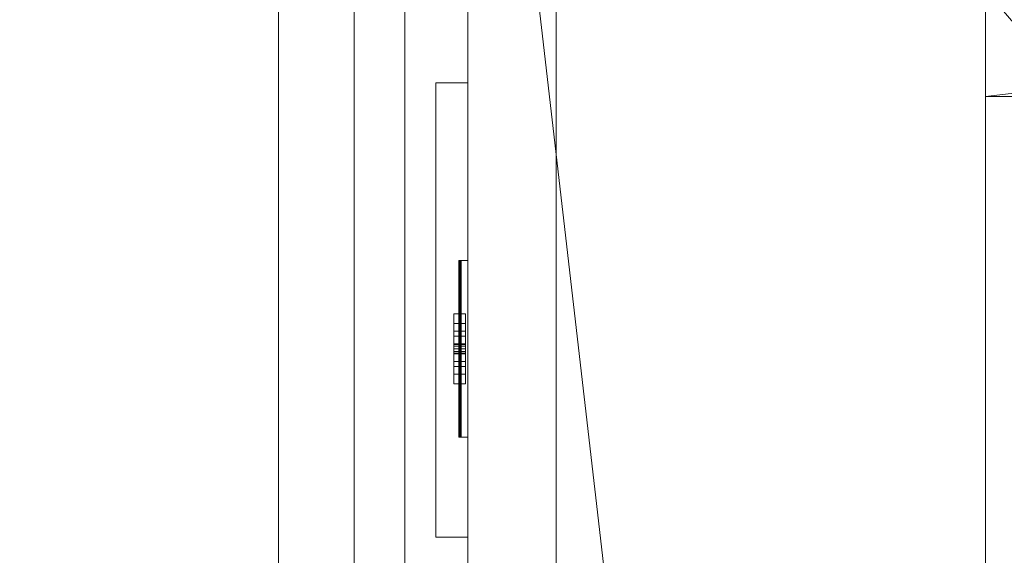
# Model space of a CAD drawing. Header units: metres. Extents: x -6.7 to 13.4, y 0 to 15.3.
# Tile 530 of 656: x -2.099 to -1.709, y 10.913 to 11.125. Entities that reach past the tile are written whole.
import ezdxf

# ---------------------------------------------------------------- set-up
doc = ezdxf.new("R2010")
doc.units = ezdxf.units.M
doc.header["$MEASUREMENT"] = 0
for name, color, linetype in [('NewTwindo - Slabs', 7, 'Continuous'), ('NewTwindo - Walls', 7, 'Continuous'), ('Twindo - Casework', 7, 'Continuous'), ('Twindo - Electrical', 7, 'Continuous'), ('Twindo - Slabs', 7, 'Continuous')]:
    doc.layers.add(name, color=color, linetype=linetype)

# ---------------------------------------------------------------- blocks, each defined once
blk = doc.blocks.new('Slab_802DA21A-2803-41A3-8E48-64010855DF42', base_point=(-2.27598, 14.71509))
at = {"layer": 'NewTwindo - Slabs', "lineweight": 0}
mesh = blk.add_polyface(dxfattribs=at)
corners = [(-6.33643, 14.71509), (-2.27598, 14.71509), (-2.27598, 14.71509, -0.15), (-6.33643, 14.71509, -0.15), (2.57858, 14.05509), (-2.27598, 14.05509), (-6.33643, 9.82509), (-4.87643, 9.82509), (-4.87643, 3.40508), (-3.35143, 3.40507), (-3.35143, 2.76553), (0.24855, 2.76553), (0.24855, 0.35009), (4.10355, 0.35009), (4.10355, 0.16009), (6.21356, 0.16009), (6.21356, 0.35009), (10.5586, 0.35009), (10.5586, 8.19009), (5.65357, 8.19009), (5.65357, 9.07509), (-0.10121, 9.07509), (-0.10146, 10.48511), (2.57858, 10.48509), (-2.27598, 14.05509, -0.15), (-6.33643, 9.82509, -0.15), (2.57858, 14.05509, -0.15), (2.57858, 10.48509, -0.15), (-0.10146, 10.48511, -0.15), (-0.10121, 9.07509, -0.15), (5.65357, 9.07509, -0.15), (5.65357, 8.19009, -0.15), (10.5586, 8.19009, -0.15), (10.5586, 0.35009, -0.15), (6.21356, 0.35009, -0.15), (6.21356, 0.16009, -0.15), (4.10355, 0.16009, -0.15), (4.10355, 0.35009, -0.15), (0.24855, 0.35009, -0.15), (0.24855, 2.76553, -0.15), (-3.35143, 2.76553, -0.15), (-3.35143, 3.40507, -0.15), (-4.87643, 3.40508, -0.15), (-4.87643, 9.82509, -0.15)]
mesh.append_faces([[corners[k] for k in face] for face in [(0, 1, 2, 3), (1, 5, 24, 2), (6, 0, 3, 25), (5, 4, 26, 24), (7, 6, 25, 43), (8, 7, 43, 42), (9, 8, 42, 41), (10, 9, 41, 40), (11, 10, 40, 39), (12, 11, 39, 38), (13, 12, 38, 37), (14, 13, 37, 36), (15, 14, 36, 35), (16, 15, 35, 34), (17, 16, 34, 33), (18, 17, 33, 32), (19, 18, 32, 31), (20, 19, 31, 30), (21, 20, 30, 29), (22, 21, 29, 28), (23, 22, 28, 27), (4, 23, 27, 26)]], dxfattribs={"color": 9})
mesh.append_faces([[corners[k] for k in face] for face in [(4, 22, 23), (18, 16, 17)]], dxfattribs={"vtx0": -1, "color": 9})
mesh.append_faces([[corners[k] for k in face] for face in [(26, 28, 24), (32, 34, 31)]], dxfattribs={"vtx0": -1, "vtx1": -1, "color": 9})
mesh.append_faces([[corners[k] for k in face] for face in [(1, 7, 9), (22, 5, 10), (21, 11, 13), (41, 43, 2), (40, 24, 28), (37, 39, 29)]], dxfattribs={"vtx0": -1, "vtx1": -1, "vtx2": -1, "color": 9})
mesh.append_faces([[corners[k] for k in face] for face in [(5, 9, 10), (21, 10, 11), (19, 13, 14), (19, 14, 15), (19, 15, 16), (43, 3, 2), (41, 2, 24), (40, 28, 29), (37, 29, 30), (37, 30, 31)]], dxfattribs={"vtx0": -1, "vtx2": -1, "color": 9})
mesh.append_faces([[corners[k] for k in face] for face in [(27, 28, 26), (33, 34, 32)]], dxfattribs={"vtx1": -1, "color": 9})
mesh.append_faces([[corners[k] for k in face] for face in [(1, 0, 7), (5, 1, 9), (21, 22, 10), (4, 5, 22), (20, 21, 13), (19, 20, 13), (18, 19, 16), (40, 41, 24), (39, 40, 29), (36, 37, 31), (35, 36, 31), (34, 35, 31)]], dxfattribs={"vtx1": -1, "vtx2": -1, "color": 9})
mesh.append_faces([[corners[k] for k in face] for face in [(0, 6, 7), (7, 8, 9), (11, 12, 13), (43, 25, 3), (41, 42, 43), (37, 38, 39)]], dxfattribs={"vtx2": -1, "color": 9})
blk = doc.blocks.new('Object_86CE7960-51B6-4A07-AC74-8A5E2EAB55C1')
at = {"layer": 'Twindo - Casework', "lineweight": 0}
mesh = blk.add_polyface(dxfattribs=at)
corners = [(-1.99643, 11.34512, 0.77), (-1.99643, 10.83009, 0.77), (-1.99643, 10.83009, 0.8), (-1.99643, 11.34512, 0.8), (-1.45643, 10.83009, 0.77), (-1.45643, 10.83009, 0.8), (-1.45643, 11.34512, 0.77), (-1.45643, 11.34512, 0.8)]
mesh.append_faces([[corners[k] for k in face] for face in [(0, 1, 2, 3), (1, 4, 5, 2), (4, 6, 7, 5), (6, 0, 3, 7), (0, 6, 4, 1), (3, 2, 5, 7)]], dxfattribs={"color": 8})
mesh = blk.add_polyface(dxfattribs=at)
corners = [(-1.94643, 11.34412, 0.001), (-1.94643, 10.83109, 0.001), (-1.96643, 10.83109, 0.001), (-1.96643, 11.34412, 0.001), (-1.94643, 10.83109, 0.769), (-1.96643, 10.83109, 0.769), (-1.94643, 11.34412, 0.769), (-1.96643, 11.34412, 0.769)]
mesh.append_faces([[corners[k] for k in face] for face in [(0, 1, 2, 3), (1, 4, 5, 2), (4, 6, 7, 5), (6, 0, 3, 7), (0, 6, 4, 1), (3, 2, 5, 7)]], dxfattribs={"color": 255})
mesh = blk.add_polyface(dxfattribs=at)
corners = [(-1.45643, 10.84809, 0.752), (-1.51643, 10.84809, 0.752), (-1.51643, 11.32712, 0.752), (-1.45643, 11.32712, 0.752), (-1.51643, 10.84809, 0.77), (-1.51643, 11.32712, 0.77), (-1.45643, 10.84809, 0.77), (-1.45643, 11.32712, 0.77), (-1.45643, 11.34512), (-1.94643, 11.34512), (-1.94643, 11.34512, 0.77), (-1.45643, 11.34512, 0.77), (-1.94643, 11.32712), (-1.94643, 11.32712, 0.77), (-1.45643, 11.32712), (-1.45643, 11.32712, 0.77), (-1.94643, 10.83009), (-1.45643, 10.83009), (-1.45643, 10.83009, 0.77), (-1.94643, 10.83009, 0.77), (-1.45643, 10.84809), (-1.45643, 10.84809, 0.77), (-1.94643, 10.84809), (-1.94643, 10.84809, 0.77), (-1.46543, 10.84809, 0.018), (-1.46543, 11.32712, 0.018), (-1.46543, 11.32712, 0.752), (-1.46543, 10.84809, 0.752), (-1.47443, 11.32712, 0.018), (-1.47443, 11.32712, 0.752), (-1.47443, 10.84809, 0.018), (-1.47443, 10.84809, 0.752)]
mesh.append_faces([[corners[k] for k in face] for face in [(0, 1, 2, 3), (1, 4, 5, 2), (4, 6, 7, 5), (6, 0, 3, 7), (0, 6, 4, 1), (3, 2, 5, 7), (8, 9, 10, 11), (9, 12, 13, 10), (12, 14, 15, 13), (14, 8, 11, 15), (8, 14, 12, 9), (11, 10, 13, 15), (16, 17, 18, 19), (17, 20, 21, 18), (20, 22, 23, 21), (22, 16, 19, 23), (16, 22, 20, 17), (19, 18, 21, 23), (24, 25, 26, 27), (25, 28, 29, 26), (28, 30, 31, 29), (30, 24, 27, 31), (24, 30, 28, 25), (27, 26, 29, 31)]], dxfattribs={"color": 255})
mesh = blk.add_polyface(dxfattribs=at)
corners = [(-1.94643, 11.32712), (-1.94643, 10.84809), (-1.94643, 10.84809, 0.018), (-1.94643, 11.32712, 0.018), (-1.45643, 10.84809), (-1.45643, 10.84809, 0.018), (-1.45643, 11.32712), (-1.45643, 11.32712, 0.018)]
mesh.append_faces([[corners[k] for k in face] for face in [(0, 1, 2, 3), (1, 4, 5, 2), (4, 6, 7, 5), (6, 0, 3, 7), (0, 6, 4, 1), (3, 2, 5, 7)]], dxfattribs={"color": 255})
mesh = blk.add_polyface(dxfattribs=at)
corners = [(-1.94643, 11.32712, 0.752), (-1.88643, 11.32712, 0.752), (-1.88643, 10.84809, 0.752), (-1.94643, 10.84809, 0.752), (-1.88643, 11.32712, 0.77), (-1.88643, 10.84809, 0.77), (-1.94643, 11.32712, 0.77), (-1.94643, 10.84809, 0.77)]
mesh.append_faces([[corners[k] for k in face] for face in [(0, 1, 2, 3), (1, 4, 5, 2), (4, 6, 7, 5), (6, 0, 3, 7), (0, 6, 4, 1), (3, 2, 5, 7)]], dxfattribs={"color": 255})
blk = doc.blocks.new('Wall_33B2ED42-29F3-40D4-A7C7-1AA7CA74422D', base_point=(-0.29144, 11.37509))
at = {"layer": 'NewTwindo - Walls', "lineweight": 0}
mesh = blk.add_polyface(dxfattribs=at)
corners = [(-0.39113, 11.37509, 6.165), (-0.39113, 11.37509, 6.25), (-0.39113, 11.37509, 6.3), (-0.39113, 11.09507, 6.3), (-0.39113, 11.09507, 6.165), (-1.71648, 11.37509, 3.25), (-1.71648, 11.37509, 6.25), (-0.29144, 11.37509, 6.165), (-0.29144, 11.37509, 3.25), (-0.39118, 11.09507, 6.25), (-0.39118, 11.09507, 6.3), (-1.71648, 11.09509, 6.25), (-1.71648, 11.09509, 3.25), (-0.18648, 11.09506, 3.25), (-0.18649, 11.09507, 6.165), (-0.59613, 11.09507, 4.165), (-1.51113, 11.09508, 4.165), (-1.51113, 11.09508, 5.69), (-0.59613, 11.09507, 5.69), (-0.18648, 11.27509, 6.165), (-0.27937, 11.36359, 6.165), (-0.18648, 11.27509, 3.25), (-1.51112, 11.29508, 4.165), (-0.59612, 11.29507, 4.165), (-1.51112, 11.29508, 5.69), (-0.59612, 11.29507, 5.69)]
mesh.append_faces([[corners[k] for k in face] for face in [(3, 2, 10), (12, 11, 6, 5), (13, 21, 19, 14), (22, 16, 15, 23), (24, 17, 16, 22), (25, 18, 17, 24), (23, 15, 18, 25), (22, 23, 25, 24)]], dxfattribs={"color": 9})
mesh.append_faces([[corners[k] for k in face] for face in [(9, 10, 2, 1), (9, 1, 6, 11)]], dxfattribs={"color": 41})
mesh.append_faces([[corners[k] for k in face] for face in [(8, 0, 7), (21, 20, 19), (12, 21, 13)]], dxfattribs={"vtx0": -1, "color": 9})
mesh.append_faces([[corners[k] for k in face] for face in [(0, 3, 4), (0, 19, 20, 7)]], dxfattribs={"vtx0": -1, "color": 41})
mesh.append_faces([[corners[k] for k in face] for face in [(5, 0, 8), (13, 15, 12), (12, 16, 11)]], dxfattribs={"vtx0": -1, "vtx1": -1, "color": 9})
mesh.append_faces([[corners[k] for k in face] for face in [(17, 4, 11)]], dxfattribs={"vtx0": -1, "vtx1": -1, "vtx2": -1, "color": 9})
mesh.append_faces([[corners[k] for k in face] for face in [(4, 9, 11), (14, 18, 15), (12, 15, 16)]], dxfattribs={"vtx0": -1, "vtx2": -1, "color": 9})
mesh.append_faces([[corners[k] for k in face] for face in [(5, 6, 0), (4, 3, 9), (17, 18, 4), (14, 4, 18), (16, 17, 11), (13, 14, 15)]], dxfattribs={"vtx1": -1, "vtx2": -1, "color": 9})
mesh.append_faces([[corners[k] for k in face] for face in [(6, 1, 0)]], dxfattribs={"vtx2": -1, "color": 9})
mesh.append_faces([[corners[k] for k in face] for face in [(21, 8, 7, 20), (12, 5, 8, 21)]], dxfattribs={"vtx3": -1, "color": 9})
mesh.append_faces([[corners[k] for k in face] for face in [(0, 1, 2, 3), (0, 4, 14, 19)]], dxfattribs={"vtx3": -1, "color": 41})
blk = doc.blocks.new('Wall_BECF8D03-35A9-444D-9F08-6EA78EC01F16', base_point=(-1.92148, 11.37509))
at = {"layer": 'NewTwindo - Walls', "lineweight": 0}
mesh = blk.add_polyface(dxfattribs=at)
corners = [(-1.92148, 11.37509, 3.25), (-1.92148, 11.37509, 6.25), (-1.71648, 11.37509, 6.25), (-1.71648, 11.37509, 3.25), (-1.92148, 10.89707, 3.25), (-1.92148, 10.89707, 6.25), (-1.71648, 10.89707, 6.25), (-1.71648, 10.89707, 3.25)]
mesh.append_faces([[corners[k] for k in face] for face in [(0, 1, 2, 3), (4, 5, 1, 0), (5, 6, 2, 1), (3, 2, 6, 7), (0, 3, 7, 4), (7, 6, 5, 4)]], dxfattribs={"color": 9})
blk = doc.blocks.new('Slab_4FB5D051-D00D-47BE-8E84-A6D94544EB54', base_point=(-6.49643, 15.11509))
at = {"layer": 'NewTwindo - Slabs', "lineweight": 0}
mesh = blk.add_polyface(dxfattribs=at)
corners = [(-6.49643, 9.62509, 2.565), (-6.49643, 9.62509, 3.25), (-6.49643, 15.11509, 3.25), (-6.49643, 15.11509, 2.565), (-5.03143, 9.62509, 2.565), (-5.03143, 9.62509, 3.25), (2.42854, 14.48009, 3.25), (-1.92148, 14.48009, 3.25), (-1.92148, 15.11509, 3.25), (-5.03143, 3.41007, 3.25), (-3.45142, 3.41007, 3.25), (-3.45142, 2.81016, 3.25), (-0.00145, 2.81016, 3.25), (-0.00145, 2.81007, 3.25), (0.16355, 2.81007, 3.25), (0.16355, 0.16509, 3.25), (13.28858, 0.16509, 3.25), (13.28858, 3.36009, 3.25), (10.7136, 3.36009, 3.25), (10.7136, 8.46009, 3.25), (6.07357, 8.46009, 3.25), (6.07357, 9.94509, 3.25), (6.07358, 9.94509, 3.25), (6.07357, 11.6101, 3.25), (6.02357, 11.6101, 3.25), (6.02357, 14.43009, 3.25), (2.42854, 14.43009, 3.25), (4.10355, 0.38009, 3.25), (4.10355, 3.24013, 3.25), (6.21356, 3.24013, 3.25), (6.21356, 0.3801, 3.25), (-1.92148, 15.11509, 2.565), (-5.03143, 3.41007, 2.565), (-1.92148, 14.48009, 2.565), (2.42854, 14.48009, 2.565), (2.42854, 14.43009, 2.565), (6.02357, 14.43009, 2.565), (6.02357, 11.6101, 2.565), (6.07357, 11.6101, 2.565), (6.07358, 9.94509, 2.565), (6.07357, 9.94509, 2.565), (6.07357, 8.46009, 2.565), (10.7136, 8.46009, 2.565), (10.7136, 3.36009, 2.565), (13.28858, 3.36009, 2.565), (13.28858, 0.16509, 2.565), (0.16355, 0.16509, 2.565), (0.16355, 2.81007, 2.565), (-0.00145, 2.81007, 2.565), (-0.00145, 2.81016, 2.565), (-3.45142, 2.81016, 2.565), (-3.45142, 3.41007, 2.565), (6.21356, 3.24013, 2.565), (4.10355, 3.24013, 2.565), (4.10355, 0.38009, 2.565), (6.21356, 0.3801, 2.565), (4.10355, 3.24013, 2.945), (5.09855, 3.24013, 2.945), (5.09855, 3.71514, 2.565), (4.10355, 3.71514, 2.565), (4.10355, 3.24326, 2.9489), (5.09855, 3.24326, 2.9489), (5.09855, 3.71826, 2.5689), (4.10355, 3.71826, 2.5689)]
mesh.append_faces([[corners[k] for k in face] for face in [(0, 1, 2, 3), (4, 5, 1, 0), (3, 2, 8, 31), (32, 9, 5, 4), (33, 7, 6, 34), (31, 8, 7, 33), (51, 10, 9, 32), (50, 11, 10, 51), (49, 12, 11, 50), (48, 13, 12, 49), (47, 14, 13, 48), (46, 15, 14, 47), (45, 16, 15, 46), (44, 17, 16, 45), (43, 18, 17, 44), (42, 19, 18, 43), (41, 20, 19, 42), (40, 21, 20, 41), (39, 22, 21, 40), (38, 23, 22, 39), (37, 24, 23, 38), (36, 25, 24, 37), (35, 26, 25, 36), (34, 6, 26, 35), (53, 28, 27, 54), (52, 29, 28, 53), (55, 30, 29, 52), (54, 27, 30, 55), (56, 57, 58, 59), (60, 61, 57, 56), (61, 62, 58, 57), (59, 58, 62, 63), (60, 56, 59, 63), (63, 62, 61, 60)]], dxfattribs={"color": 9})
mesh.append_faces([[corners[k] for k in face] for face in [(45, 43, 44)]], dxfattribs={"vtx0": -1, "color": 9})
mesh.append_faces([[corners[k] for k in face] for face in [(16, 30, 15)]], dxfattribs={"vtx0": -1, "vtx1": -1, "color": 9})
mesh.append_faces([[corners[k] for k in face] for face in [(8, 5, 10), (7, 11, 14), (27, 26, 15), (20, 24, 28), (16, 18, 30), (51, 4, 31), (47, 50, 33), (46, 35, 54), (53, 37, 41), (45, 55, 43)]], dxfattribs={"vtx0": -1, "vtx1": -1, "vtx2": -1, "color": 9})
mesh.append_faces([[corners[k] for k in face] for face in [(7, 10, 11), (26, 14, 15), (20, 23, 24), (20, 28, 29), (18, 29, 30), (4, 3, 31), (51, 31, 33), (47, 33, 34), (47, 34, 35), (53, 35, 36), (53, 36, 37), (46, 54, 55), (52, 41, 42), (55, 42, 43)]], dxfattribs={"vtx0": -1, "vtx2": -1, "color": 9})
mesh.append_faces([[corners[k] for k in face] for face in [(17, 18, 16)]], dxfattribs={"vtx1": -1, "color": 9})
mesh.append_faces([[corners[k] for k in face] for face in [(8, 2, 5), (7, 8, 10), (6, 7, 14), (26, 6, 14), (27, 28, 26), (25, 26, 28), (24, 25, 28), (30, 27, 15), (19, 20, 29), (18, 19, 29), (50, 51, 33), (46, 47, 35), (53, 54, 35), (37, 38, 41), (52, 53, 41), (55, 52, 42), (45, 46, 55)]], dxfattribs={"vtx1": -1, "vtx2": -1, "color": 9})
mesh.append_faces([[corners[k] for k in face] for face in [(2, 1, 5), (5, 9, 10), (4, 0, 3), (51, 32, 4)]], dxfattribs={"vtx2": -1, "color": 9})
blk = doc.blocks.new('Slab_D4D3F8D2-351F-45A5-AD5B-75F382EF2EA3', base_point=(-6.49643, 15.11509))
at = {"layer": 'NewTwindo - Slabs', "lineweight": 0}
mesh = blk.add_polyface(dxfattribs=at)
corners = [(-6.49643, 15.11509, 6.45), (-6.49643, 15.11509, 6.3), (-6.49643, 9.62509, 6.3), (-6.49643, 9.62509, 6.45), (-1.92148, 15.11509, 6.45), (-1.92148, 15.11509, 6.3), (-1.92148, 9.62509, 6.3), (-2.86143, 14.17509, 6.3), (-5.55143, 14.17509, 6.3), (-5.55143, 10.56509, 6.3), (-2.86143, 10.56509, 6.3), (-1.92148, 9.62509, 6.45), (-5.55143, 10.56509, 6.45), (-5.55143, 14.17509, 6.45), (-2.86143, 14.17509, 6.45), (-2.86143, 10.56509, 6.45)]
mesh.append_faces([[corners[k] for k in face] for face in [(0, 1, 2, 3), (4, 5, 1, 0), (3, 2, 6, 11), (11, 6, 5, 4), (13, 8, 7, 14), (12, 9, 8, 13), (15, 10, 9, 12), (14, 7, 10, 15)]], dxfattribs={"color": 9})
mesh.append_faces([[corners[k] for k in face] for face in [(6, 10, 5), (5, 7, 1), (4, 14, 11), (11, 15, 3)]], dxfattribs={"vtx0": -1, "vtx1": -1, "color": 9})
mesh.append_faces([[corners[k] for k in face] for face in [(8, 2, 1), (2, 9, 10), (5, 10, 7), (12, 0, 3), (0, 13, 14), (11, 14, 15)]], dxfattribs={"vtx0": -1, "vtx2": -1, "color": 9})
mesh.append_faces([[corners[k] for k in face] for face in [(8, 9, 2), (7, 8, 1), (6, 2, 10), (12, 13, 0), (15, 12, 3), (4, 0, 14)]], dxfattribs={"vtx1": -1, "vtx2": -1, "color": 9})
blk = doc.blocks.new('Slab_A3DBA6C9-7D9E-49E0-8E61-0B1710F1E4C7', base_point=(-1.75648, 11.37509))
at = {"layer": 'NewTwindo - Slabs', "lineweight": 0}
mesh = blk.add_polyface(dxfattribs=at)
corners = [(-1.75648, 11.37509, 6.45), (-1.75648, 11.37509, 6.29), (-0.29144, 11.37509, 6.29), (-0.29144, 11.37509, 6.45), (-1.75648, 14.48009, 6.45), (-1.75648, 14.48009, 6.29), (2.26354, 14.48009, 6.29), (2.26354, 10.12991, 6.29), (1.28355, 10.12929, 6.29), (1.28355, 11.75009, 6.29), (0.09482, 11.75009, 6.29), (-0.27937, 11.36359, 6.29), (-0.27937, 11.36359, 6.45), (0.09482, 11.75009, 6.45), (1.28355, 11.75009, 6.45), (1.28355, 10.12929, 6.45), (2.26354, 10.12991, 6.45), (2.26354, 14.48009, 6.45)]
mesh.append_faces([[corners[k] for k in face] for face in [(0, 1, 2, 3), (4, 5, 1, 0), (3, 2, 11, 12), (17, 6, 5, 4), (16, 7, 6, 17), (15, 8, 7, 16), (14, 9, 8, 15), (13, 10, 9, 14), (12, 11, 10, 13)]], dxfattribs={"color": 9})
mesh.append_faces([[corners[k] for k in face] for face in [(16, 14, 15)]], dxfattribs={"vtx0": -1, "color": 9})
mesh.append_faces([[corners[k] for k in face] for face in [(7, 9, 6), (6, 9, 5), (17, 14, 16)]], dxfattribs={"vtx0": -1, "vtx1": -1, "color": 9})
mesh.append_faces([[corners[k] for k in face] for face in [(4, 3, 12), (4, 12, 13), (4, 13, 14)]], dxfattribs={"vtx0": -1, "vtx2": -1, "color": 9})
mesh.append_faces([[corners[k] for k in face] for face in [(11, 2, 5), (10, 11, 5), (9, 10, 5), (17, 4, 14)]], dxfattribs={"vtx1": -1, "vtx2": -1, "color": 9})
mesh.append_faces([[corners[k] for k in face] for face in [(2, 1, 5), (7, 8, 9), (4, 0, 3)]], dxfattribs={"vtx2": -1, "color": 9})
blk = doc.blocks.new('Slab_18EA7D09-15A0-42BB-81BD-1D3833B6B2C7', base_point=(-1.92148, 9.59877))
at = {"layer": 'NewTwindo - Slabs', "lineweight": 0}
mesh = blk.add_polyface(dxfattribs=at)
corners = [(-1.92148, 9.59877, 6.45), (-1.92148, 9.59877, 6.25), (-1.71648, 9.60009, 6.25), (-1.71648, 9.60009, 6.45), (-1.92148, 11.37509, 6.45), (-1.92148, 11.37509, 6.25), (-0.39113, 11.37509, 6.25), (-0.39148, 9.60009, 6.25), (-0.39148, 9.60009, 6.45), (-0.39113, 11.37509, 6.45)]
mesh.append_faces([[corners[k] for k in face] for face in [(0, 1, 2, 3), (4, 5, 1, 0), (3, 2, 7, 8), (9, 6, 5, 4), (8, 7, 6, 9)]], dxfattribs={"color": 9})
mesh.append_faces([[corners[k] for k in face] for face in [(4, 3, 8)]], dxfattribs={"vtx0": -1, "vtx2": -1, "color": 9})
mesh.append_faces([[corners[k] for k in face] for face in [(6, 7, 5), (9, 4, 8)]], dxfattribs={"vtx1": -1, "color": 9})
mesh.append_faces([[corners[k] for k in face] for face in [(7, 2, 5)]], dxfattribs={"vtx1": -1, "vtx2": -1, "color": 9})
mesh.append_faces([[corners[k] for k in face] for face in [(2, 1, 5), (4, 0, 3)]], dxfattribs={"vtx2": -1, "color": 9})
blk = doc.blocks.new('Slab_4F556EF8-AACE-4447-88DB-0E4196C575B6', base_point=(-1.92148, 15.11509))
at = {"layer": 'Twindo - Slabs', "lineweight": 0}
mesh = blk.add_polyface(dxfattribs=at)
corners = [(-1.92148, 15.11509, 6.5), (-1.92148, 15.11509, 6.45), (-6.49643, 15.11509, 6.45), (-6.49643, 15.11509, 6.5), (-1.92148, 14.48009, 6.5), (-1.92148, 14.48009, 6.45), (2.42854, 14.48009, 6.45), (2.42854, 14.43009, 6.45), (6.02358, 14.43009, 6.45), (6.02357, 11.6101, 6.45), (6.07357, 11.6101, 6.45), (6.07356, 6.84513, 6.45), (6.18856, 6.84513, 6.45), (6.18856, 6.74289, 6.45), (6.30356, 6.74289, 6.45), (6.30356, 5.43009, 6.45), (6.2636, 5.43009, 6.45), (6.2636, 4.90014, 6.45), (10.7136, 4.90014, 6.45), (10.7136, 3.36009, 6.45), (13.28858, 3.36009, 6.45), (13.28858, 0.16509, 6.45), (0.16355, 0.16509, 6.45), (0.16355, 2.81007, 6.45), (-3.45143, 2.81007, 6.45), (-3.45143, 3.41007, 6.45), (-5.03143, 3.41007, 6.45), (-5.03143, 9.62509, 6.45), (-6.49643, 9.62509, 6.45), (-2.86143, 14.17509, 6.45), (-5.55143, 14.17509, 6.45), (-5.55143, 10.56509, 6.45), (-2.86143, 10.56509, 6.45), (5.10855, 9.73009, 6.45), (4.31855, 9.73009, 6.45), (4.31855, 5.22013, 6.45), (5.10855, 5.22109, 6.45), (9.6136, 4.43509, 6.45), (6.64356, 4.43509, 6.45), (6.64356, 2.75509, 6.45), (8.68819, 2.75509, 6.45), (9.6136, 3.68051, 6.45), (-6.49643, 9.62509, 6.5), (-5.03143, 9.62509, 6.5), (-5.03143, 3.41007, 6.5), (-3.45143, 3.41007, 6.5), (-3.45143, 2.81007, 6.5), (0.16355, 2.81007, 6.5), (0.16355, 0.16509, 6.5), (13.28858, 0.16509, 6.5), (13.28858, 3.36009, 6.5), (10.7136, 3.36009, 6.5), (10.7136, 4.90014, 6.5), (6.2636, 4.90014, 6.5), (6.2636, 5.43009, 6.5), (6.30356, 5.43009, 6.5), (6.30356, 6.74289, 6.5), (6.18856, 6.74289, 6.5), (6.18856, 6.84513, 6.5), (6.07356, 6.84513, 6.5), (6.07357, 11.6101, 6.5), (6.02357, 11.6101, 6.5), (6.02358, 14.43009, 6.5), (2.42854, 14.43009, 6.5), (2.42854, 14.48009, 6.5), (-5.55143, 10.56509, 6.5), (-5.55143, 14.17509, 6.5), (-2.86143, 14.17509, 6.5), (-2.86143, 10.56509, 6.5), (4.31855, 5.22013, 6.5), (4.31855, 9.73009, 6.5), (5.10855, 9.73009, 6.5), (5.10855, 5.22109, 6.5), (6.64356, 2.75509, 6.5), (6.64356, 4.43509, 6.5), (9.6136, 4.43509, 6.5), (9.6136, 3.68051, 6.5), (8.68819, 2.75509, 6.5)]
mesh.append_faces([[corners[k] for k in face] for face in [(0, 1, 2, 3), (4, 5, 1, 0), (3, 2, 28, 42), (64, 6, 5, 4), (63, 7, 6, 64), (62, 8, 7, 63), (61, 9, 8, 62), (60, 10, 9, 61), (59, 11, 10, 60), (58, 12, 11, 59), (57, 13, 12, 58), (56, 14, 13, 57), (55, 15, 14, 56), (54, 16, 15, 55), (53, 17, 16, 54), (52, 18, 17, 53), (51, 19, 18, 52), (50, 20, 19, 51), (49, 21, 20, 50), (48, 22, 21, 49), (47, 23, 22, 48), (46, 24, 23, 47), (45, 25, 24, 46), (44, 26, 25, 45), (43, 27, 26, 44), (42, 28, 27, 43), (66, 30, 29, 67), (65, 31, 30, 66), (68, 32, 31, 65), (67, 29, 32, 68), (70, 34, 33, 71), (69, 35, 34, 70), (72, 36, 35, 69), (71, 33, 36, 72), (74, 38, 37, 75), (73, 39, 38, 74), (77, 40, 39, 73), (76, 41, 40, 77), (75, 37, 41, 76)]], dxfattribs={"color": 9})
mesh.append_faces([[corners[k] for k in face] for face in [(21, 19, 20), (56, 54, 55)]], dxfattribs={"vtx0": -1, "color": 9})
mesh.append_faces([[corners[k] for k in face] for face in [(14, 16, 13), (49, 51, 48)]], dxfattribs={"vtx0": -1, "vtx1": -1, "color": 9})
mesh.append_faces([[corners[k] for k in face] for face in [(25, 27, 32), (24, 32, 5), (22, 7, 35), (36, 9, 11), (36, 11, 13), (36, 13, 17), (22, 36, 17), (22, 17, 39), (22, 40, 19), (68, 43, 45), (4, 68, 46), (69, 63, 48), (59, 61, 72), (57, 59, 72), (53, 57, 72), (53, 72, 48), (73, 53, 48), (51, 77, 48)]], dxfattribs={"vtx0": -1, "vtx1": -1, "vtx2": -1, "color": 9})
mesh.append_faces([[corners[k] for k in face] for face in [(30, 28, 2), (27, 31, 32), (29, 2, 1), (32, 1, 5), (23, 5, 6), (23, 6, 7), (22, 35, 36), (33, 7, 8), (36, 8, 9), (22, 39, 40), (37, 17, 18), (41, 18, 19), (65, 3, 42), (65, 42, 43), (3, 66, 67), (68, 45, 46), (4, 67, 68), (4, 46, 47), (63, 47, 48), (63, 70, 71), (61, 71, 72), (53, 74, 75), (51, 75, 76), (51, 76, 77)]], dxfattribs={"vtx0": -1, "vtx2": -1, "color": 9})
mesh.append_faces([[corners[k] for k in face] for face in [(15, 16, 14), (50, 51, 49)]], dxfattribs={"vtx1": -1, "color": 9})
mesh.append_faces([[corners[k] for k in face] for face in [(30, 31, 28), (27, 28, 31), (24, 25, 32), (29, 30, 2), (32, 29, 1), (23, 24, 5), (22, 23, 7), (34, 35, 7), (33, 34, 7), (36, 33, 8), (16, 17, 13), (38, 39, 17), (37, 38, 17), (41, 37, 18), (40, 41, 19), (21, 22, 19), (65, 66, 3), (68, 65, 43), (0, 3, 67), (4, 0, 67), (64, 4, 47), (63, 64, 47), (69, 70, 63), (72, 69, 48), (62, 63, 71), (61, 62, 71), (53, 54, 57), (56, 57, 54), (73, 74, 53), (77, 73, 48), (52, 53, 75), (51, 52, 75)]], dxfattribs={"vtx1": -1, "vtx2": -1, "color": 9})
mesh.append_faces([[corners[k] for k in face] for face in [(25, 26, 27), (9, 10, 11), (11, 12, 13), (43, 44, 45), (59, 60, 61), (57, 58, 59)]], dxfattribs={"vtx2": -1, "color": 9})
blk = doc.blocks.new('Slab_B43D1D88-0108-4C49-96F9-8C48C398C762', base_point=(-1.93418, 11.10041))
at = {"layer": 'Twindo - Electrical', "lineweight": 0}
mesh = blk.add_polyface(dxfattribs=at)
corners = [(-1.93418, 11.10041, 4.66), (-1.93418, 11.10041, 4.535), (-1.93418, 10.92044, 4.535), (-1.93418, 10.92044, 4.66), (-1.92148, 11.10041, 4.66), (-1.92148, 11.10041, 4.535), (-1.92148, 10.92044, 4.535), (-1.92148, 10.92044, 4.66)]
mesh.append_faces([[corners[k] for k in face] for face in [(0, 1, 2, 3), (4, 5, 1, 0), (2, 1, 5, 6), (3, 2, 6, 7), (4, 0, 3, 7), (7, 6, 5, 4)]], dxfattribs={"color": 9})
blk = doc.blocks.new('Object_B66A69D6-86DF-4D25-9386-8C05DA9F71DD')
at = {"layer": 'Twindo - Electrical', "lineweight": 0}
mesh = blk.add_polyface(dxfattribs=at)
corners = [(-1.92498, 11.02921, 3.54088), (-1.92498, 10.96096, 3.54088), (-1.92498, 10.96096, 3.65912), (-1.92498, 11.02921, 3.65912), (-1.92498, 10.98509, 3.57), (-1.92498, 11.00509, 3.57), (-1.92498, 11.0089, 3.582), (-1.92498, 11.00509, 3.594), (-1.92498, 10.98509, 3.594), (-1.92498, 10.98128, 3.582), (-1.92498, 11.00509, 3.63), (-1.92498, 10.98509, 3.63), (-1.92498, 10.98128, 3.618), (-1.92498, 10.98509, 3.606), (-1.92498, 11.00509, 3.606), (-1.92498, 11.0089, 3.618), (-1.92495, 11.02944, 3.54065), (-1.92495, 10.96074, 3.54065), (-1.92495, 10.96074, 3.65935), (-1.92495, 11.02944, 3.65935), (-1.92235, 10.98509, 3.57), (-1.92235, 11.00509, 3.57), (-1.92235, 11.0089, 3.582), (-1.92235, 11.00509, 3.594), (-1.92235, 10.98509, 3.594), (-1.92235, 10.98128, 3.582), (-1.92235, 11.00509, 3.63), (-1.92235, 10.98509, 3.63), (-1.92235, 10.98128, 3.618), (-1.92235, 10.98509, 3.606), (-1.92235, 11.00509, 3.606), (-1.92235, 11.0089, 3.618), (-1.92472, 11.02983, 3.54026), (-1.92472, 10.96034, 3.54026), (-1.92472, 10.96034, 3.65974), (-1.92472, 11.02983, 3.65974), (-1.92433, 11.03006, 3.54003), (-1.92433, 10.96012, 3.54003), (-1.92433, 10.96012, 3.65997), (-1.92433, 11.03006, 3.65997), (-1.9241, 11.03009, 3.54), (-1.9241, 10.96009, 3.54), (-1.9241, 10.96009, 3.66), (-1.9241, 11.03009, 3.66), (-1.92148, 11.03009, 3.54), (-1.92148, 10.96009, 3.54), (-1.92148, 10.96009, 3.66), (-1.92148, 11.03009, 3.66)]
mesh.append_faces([[corners[k] for k in face] for face in [(1, 0, 16, 17), (2, 1, 17, 18), (3, 2, 18, 19), (0, 3, 19, 16), (4, 20, 21, 5), (5, 21, 22, 6), (6, 22, 23, 7), (7, 23, 24, 8), (8, 24, 25, 9), (9, 25, 20, 4), (11, 10, 26, 27), (12, 11, 27, 28), (13, 12, 28, 29), (14, 13, 29, 30), (15, 14, 30, 31), (10, 15, 31, 26), (17, 16, 32, 33), (18, 17, 33, 34), (19, 18, 34, 35), (16, 19, 35, 32), (33, 32, 36, 37), (34, 33, 37, 38), (35, 34, 38, 39), (32, 35, 39, 36), (37, 36, 40, 41), (38, 37, 41, 42), (39, 38, 42, 43), (36, 39, 43, 40), (41, 40, 44, 45), (42, 41, 45, 46), (43, 42, 46, 47), (40, 43, 47, 44), (46, 45, 44, 47)]], dxfattribs={"color": 255})
mesh.append_faces([[corners[k] for k in face] for face in [(22, 25, 24, 23), (28, 31, 30, 29)]], dxfattribs={"vtx0": -1, "color": 255})
mesh.append_faces([[corners[k] for k in face] for face in [(1, 4, 0), (0, 6, 3)]], dxfattribs={"vtx0": -1, "vtx1": -1, "color": 255})
mesh.append_faces([[corners[k] for k in face] for face in [(2, 13, 8), (7, 14, 3)]], dxfattribs={"vtx0": -1, "vtx1": -1, "vtx2": -1, "color": 255})
mesh.append_faces([[corners[k] for k in face] for face in [(10, 2, 3), (2, 11, 12), (2, 12, 13), (7, 13, 14), (2, 8, 9), (1, 9, 4), (0, 4, 5), (0, 5, 6)]], dxfattribs={"vtx0": -1, "vtx2": -1, "color": 255})
mesh.append_faces([[corners[k] for k in face] for face in [(10, 11, 2), (15, 10, 3), (14, 15, 3), (7, 8, 13), (6, 7, 3), (1, 2, 9)]], dxfattribs={"vtx1": -1, "vtx2": -1, "color": 255})
mesh.append_faces([[corners[k] for k in face] for face in [(22, 21, 20, 25), (28, 27, 26, 31)]], dxfattribs={"vtx3": -1, "color": 255})
mesh = blk.add_polyface(dxfattribs=at)
corners = [(-1.92235, 10.98509, 3.57), (-1.92235, 10.98128, 3.582), (-1.92698, 10.98128, 3.582), (-1.92698, 10.98509, 3.57), (-1.92235, 10.98509, 3.594), (-1.92698, 10.98509, 3.594), (-1.92235, 11.00509, 3.594), (-1.92698, 11.00509, 3.594), (-1.92235, 11.0089, 3.582), (-1.92698, 11.0089, 3.582), (-1.92235, 11.00509, 3.57), (-1.92698, 11.00509, 3.57), (-1.92235, 11.00009, 3.582), (-1.92235, 11.00209, 3.582), (-1.92698, 11.00209, 3.582), (-1.92698, 11.00009, 3.582), (-1.92235, 11.00209, 3.588), (-1.92698, 11.00209, 3.588), (-1.92235, 11.00009, 3.588), (-1.92698, 11.00009, 3.588), (-1.92235, 10.99009, 3.582), (-1.92235, 10.99009, 3.588), (-1.92698, 10.99009, 3.588), (-1.92698, 10.99009, 3.582), (-1.92235, 10.98809, 3.588), (-1.92698, 10.98809, 3.588), (-1.92235, 10.98809, 3.582), (-1.92698, 10.98809, 3.582), (-1.92235, 10.99709, 3.572), (-1.92235, 10.99709, 3.574), (-1.92698, 10.99709, 3.574), (-1.92698, 10.99709, 3.572), (-1.92235, 10.99682, 3.575), (-1.92698, 10.99682, 3.575), (-1.92235, 10.99609, 3.57573), (-1.92698, 10.99609, 3.57573), (-1.92235, 10.99509, 3.576), (-1.92698, 10.99509, 3.576), (-1.92235, 10.99409, 3.57573), (-1.92698, 10.99409, 3.57573), (-1.92235, 10.99336, 3.575), (-1.92698, 10.99336, 3.575), (-1.92235, 10.99309, 3.574), (-1.92698, 10.99309, 3.574), (-1.92235, 10.99309, 3.572), (-1.92698, 10.99309, 3.572)]
mesh.append_faces([[corners[k] for k in face] for face in [(0, 1, 2, 3), (1, 4, 5, 2), (4, 6, 7, 5), (6, 8, 9, 7), (8, 10, 11, 9), (10, 0, 3, 11), (12, 13, 14, 15), (13, 16, 17, 14), (16, 18, 19, 17), (18, 12, 15, 19), (20, 21, 22, 23), (21, 24, 25, 22), (24, 26, 27, 25), (26, 20, 23, 27), (28, 29, 30, 31), (29, 32, 33, 30), (32, 34, 35, 33), (34, 36, 37, 35), (36, 38, 39, 37), (38, 40, 41, 39), (40, 42, 43, 41), (42, 44, 45, 43), (44, 28, 31, 45)]], dxfattribs={"color": 255})
mesh.append_faces([[corners[k] for k in face] for face in [(10, 28, 0), (0, 44, 1), (3, 45, 11), (11, 31, 9)]], dxfattribs={"vtx0": -1, "vtx1": -1, "color": 255})
mesh.append_faces([[corners[k] for k in face] for face in [(24, 18, 4), (8, 1, 36), (17, 22, 7), (2, 9, 37)]], dxfattribs={"vtx0": -1, "vtx1": -1, "vtx2": -1, "color": 255})
mesh.append_faces([[corners[k] for k in face] for face in [(18, 6, 4), (8, 16, 13), (12, 21, 20), (26, 4, 1), (8, 36, 34), (8, 34, 32), (8, 32, 29), (8, 29, 28), (0, 28, 44), (22, 5, 7), (2, 25, 27), (23, 19, 15), (14, 7, 9), (2, 37, 39), (2, 39, 41), (2, 41, 43), (2, 43, 45), (11, 45, 31)]], dxfattribs={"vtx0": -1, "vtx2": -1, "color": 255})
mesh.append_faces([[corners[k] for k in face] for face in [(18, 16, 6), (8, 6, 16), (12, 18, 21), (26, 24, 4), (38, 36, 1), (40, 38, 1), (42, 40, 1), (44, 42, 1), (10, 8, 28), (22, 25, 5), (2, 5, 25), (23, 22, 19), (14, 17, 7), (35, 37, 9), (33, 35, 9), (30, 33, 9), (31, 30, 9), (3, 2, 45)]], dxfattribs={"vtx1": -1, "vtx2": -1, "color": 255})
mesh = blk.add_polyface(dxfattribs=at)
corners = [(-1.92235, 10.98509, 3.606), (-1.92235, 10.98128, 3.618), (-1.92698, 10.98128, 3.618), (-1.92698, 10.98509, 3.606), (-1.92235, 10.98509, 3.63), (-1.92698, 10.98509, 3.63), (-1.92235, 11.00509, 3.63), (-1.92698, 11.00509, 3.63), (-1.92235, 11.0089, 3.618), (-1.92698, 11.0089, 3.618), (-1.92235, 11.00509, 3.606), (-1.92698, 11.00509, 3.606), (-1.92235, 11.00009, 3.618), (-1.92235, 11.00209, 3.618), (-1.92698, 11.00209, 3.618), (-1.92698, 11.00009, 3.618), (-1.92235, 11.00209, 3.624), (-1.92698, 11.00209, 3.624), (-1.92235, 11.00009, 3.624), (-1.92698, 11.00009, 3.624), (-1.92235, 10.99009, 3.618), (-1.92235, 10.99009, 3.624), (-1.92698, 10.99009, 3.624), (-1.92698, 10.99009, 3.618), (-1.92235, 10.98809, 3.624), (-1.92698, 10.98809, 3.624), (-1.92235, 10.98809, 3.618), (-1.92698, 10.98809, 3.618), (-1.92235, 10.99709, 3.608), (-1.92235, 10.99709, 3.61), (-1.92698, 10.99709, 3.61), (-1.92698, 10.99709, 3.608), (-1.92235, 10.99682, 3.611), (-1.92698, 10.99682, 3.611), (-1.92235, 10.99609, 3.61173), (-1.92698, 10.99609, 3.61173), (-1.92235, 10.99509, 3.612), (-1.92698, 10.99509, 3.612), (-1.92235, 10.99409, 3.61173), (-1.92698, 10.99409, 3.61173), (-1.92235, 10.99336, 3.611), (-1.92698, 10.99336, 3.611), (-1.92235, 10.99309, 3.61), (-1.92698, 10.99309, 3.61), (-1.92235, 10.99309, 3.608), (-1.92698, 10.99309, 3.608)]
mesh.append_faces([[corners[k] for k in face] for face in [(0, 1, 2, 3), (1, 4, 5, 2), (4, 6, 7, 5), (6, 8, 9, 7), (8, 10, 11, 9), (10, 0, 3, 11), (12, 13, 14, 15), (13, 16, 17, 14), (16, 18, 19, 17), (18, 12, 15, 19), (20, 21, 22, 23), (21, 24, 25, 22), (24, 26, 27, 25), (26, 20, 23, 27), (28, 29, 30, 31), (29, 32, 33, 30), (32, 34, 35, 33), (34, 36, 37, 35), (36, 38, 39, 37), (38, 40, 41, 39), (40, 42, 43, 41), (42, 44, 45, 43), (44, 28, 31, 45)]], dxfattribs={"color": 255})
mesh.append_faces([[corners[k] for k in face] for face in [(10, 28, 0), (0, 44, 1), (3, 45, 11), (11, 31, 9)]], dxfattribs={"vtx0": -1, "vtx1": -1, "color": 255})
mesh.append_faces([[corners[k] for k in face] for face in [(24, 18, 4), (8, 1, 36), (17, 22, 7), (2, 9, 37)]], dxfattribs={"vtx0": -1, "vtx1": -1, "vtx2": -1, "color": 255})
mesh.append_faces([[corners[k] for k in face] for face in [(18, 6, 4), (8, 16, 13), (12, 21, 20), (26, 4, 1), (8, 36, 34), (8, 34, 32), (8, 32, 29), (8, 29, 28), (0, 28, 44), (22, 5, 7), (2, 25, 27), (23, 19, 15), (14, 7, 9), (2, 37, 39), (2, 39, 41), (2, 41, 43), (2, 43, 45), (11, 45, 31)]], dxfattribs={"vtx0": -1, "vtx2": -1, "color": 255})
mesh.append_faces([[corners[k] for k in face] for face in [(18, 16, 6), (8, 6, 16), (12, 18, 21), (26, 24, 4), (38, 36, 1), (40, 38, 1), (42, 40, 1), (44, 42, 1), (10, 8, 28), (22, 25, 5), (2, 5, 25), (23, 22, 19), (14, 17, 7), (35, 37, 9), (33, 35, 9), (30, 33, 9), (31, 30, 9), (3, 2, 45)]], dxfattribs={"vtx1": -1, "vtx2": -1, "color": 255})
blk = doc.blocks.new('Object_5D8B714D-91E2-4E9F-A9F2-A1D8DB01DB8A')
at = {"layer": 'Twindo - Electrical', "lineweight": 0}
mesh = blk.add_polyface(dxfattribs=at)
corners = [(-1.92498, 11.03009, 4.29), (-1.92498, 10.96009, 4.29), (-1.92498, 10.96009, 4.41), (-1.92498, 11.03009, 4.41), (-1.92498, 10.98509, 4.338), (-1.92498, 11.00509, 4.338), (-1.92498, 11.00509, 4.362), (-1.92498, 10.98509, 4.362), (-1.92148, 11.03009, 4.41), (-1.92148, 11.03009, 4.29), (-1.92148, 10.96009, 4.41), (-1.92148, 10.96009, 4.29), (-1.92235, 10.98509, 4.362), (-1.92235, 10.98509, 4.338), (-1.92235, 11.00509, 4.362), (-1.92235, 11.00509, 4.338)]
mesh.append_faces([[corners[k] for k in face] for face in [(8, 9, 0, 3), (10, 8, 3, 2), (11, 10, 2, 1), (9, 11, 1, 0), (7, 12, 13, 4), (6, 14, 12, 7), (5, 15, 14, 6), (4, 13, 15, 5), (10, 11, 9, 8), (14, 15, 13, 12)]], dxfattribs={"color": 255})
mesh.append_faces([[corners[k] for k in face] for face in [(1, 4, 0), (0, 5, 3)]], dxfattribs={"vtx0": -1, "vtx1": -1, "color": 255})
mesh.append_faces([[corners[k] for k in face] for face in [(6, 2, 3), (2, 7, 4), (0, 4, 5)]], dxfattribs={"vtx0": -1, "vtx2": -1, "color": 255})
mesh.append_faces([[corners[k] for k in face] for face in [(6, 7, 2), (5, 6, 3), (1, 2, 4)]], dxfattribs={"vtx1": -1, "vtx2": -1, "color": 255})
mesh = blk.add_polyface(dxfattribs=at)
corners = [(-1.92235, 11.00509, 4.338), (-1.92698, 11.00509, 4.338), (-1.92698, 11.00509, 4.362), (-1.92235, 11.00509, 4.362), (-1.92698, 10.98509, 4.362), (-1.92235, 10.98509, 4.362), (-1.92698, 10.98509, 4.338), (-1.92235, 10.98509, 4.338)]
mesh.append_faces([[corners[k] for k in face] for face in [(0, 1, 2, 3), (3, 2, 4, 5), (5, 4, 6, 7), (7, 6, 1, 0), (0, 3, 5, 7), (1, 6, 4, 2)]], dxfattribs={"color": 255})

msp = doc.modelspace()

# ---------------------------------------------------------------- block references
at = {"layer": 'NewTwindo - Slabs', "color": 251, "linetype": 'Continuous', "lineweight": 20}
for name, p in [('Slab_4FB5D051-D00D-47BE-8E84-A6D94544EB54', (-6.49643, 15.11509)), ('Slab_D4D3F8D2-351F-45A5-AD5B-75F382EF2EA3', (-6.49643, 15.11509)), ('Slab_802DA21A-2803-41A3-8E48-64010855DF42', (-2.27598, 14.71509)), ('Slab_A3DBA6C9-7D9E-49E0-8E61-0B1710F1E4C7', (-1.75648, 11.37509)), ('Slab_18EA7D09-15A0-42BB-81BD-1D3833B6B2C7', (-1.92148, 9.59877))]:
    msp.add_blockref(name, p, dxfattribs=at)
at = {"layer": 'NewTwindo - Walls', "color": 7, "lineweight": 13}
for name, p in [('Wall_BECF8D03-35A9-444D-9F08-6EA78EC01F16', (-1.92148, 11.37509)), ('Wall_33B2ED42-29F3-40D4-A7C7-1AA7CA74422D', (-0.29144, 11.37509))]:
    msp.add_blockref(name, p, dxfattribs=at)
at = {"layer": 'Twindo - Casework', "color": 102, "linetype": 'Continuous', "lineweight": 20}
msp.add_blockref('Object_86CE7960-51B6-4A07-AC74-8A5E2EAB55C1', (0, 0), dxfattribs=at)
at = {"layer": 'Twindo - Electrical', "color": 111, "linetype": 'Continuous', "lineweight": 20}
msp.add_blockref('Slab_B43D1D88-0108-4C49-96F9-8C48C398C762', (-1.93418, 11.10041), dxfattribs=at)
at = {"layer": 'Twindo - Electrical', "color": 15, "linetype": 'Continuous', "lineweight": 18}
for name in ['Object_B66A69D6-86DF-4D25-9386-8C05DA9F71DD', 'Object_5D8B714D-91E2-4E9F-A9F2-A1D8DB01DB8A']:
    msp.add_blockref(name, (0, 0), dxfattribs=at)
at = {"layer": 'Twindo - Slabs', "color": 251, "linetype": 'Continuous', "lineweight": 20}
msp.add_blockref('Slab_4F556EF8-AACE-4447-88DB-0E4196C575B6', (-1.92148, 15.11509), dxfattribs=at)

doc.saveas('drawing.dxf')
